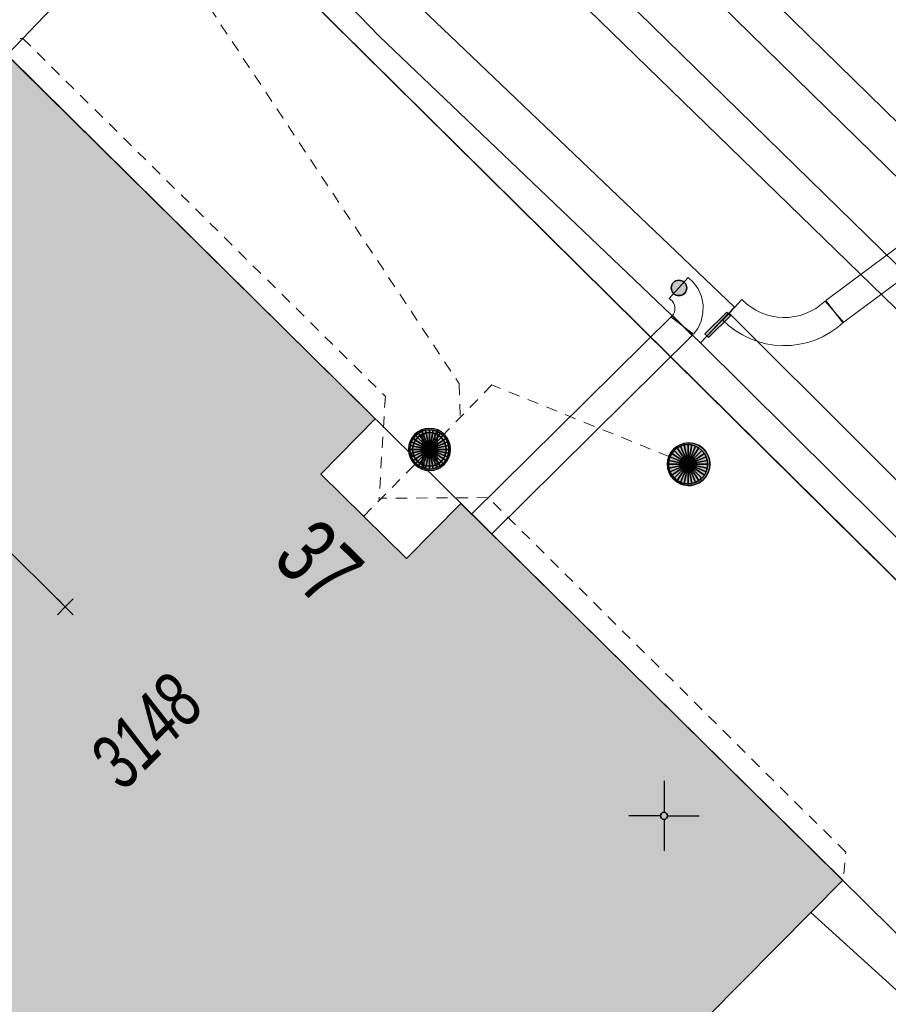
# Model space of a CAD drawing. Header units: metres. Extents: x 2695560 to 2696939, y 1260491 to 1262050.
# Tile 317 of 656: x 2695889 to 2695905, y 1260971 to 1260989. Entities that reach past the tile are written whole.
import ezdxf

# ---------------------------------------------------------------- set-up
doc = ezdxf.new("R2010")
doc.units = ezdxf.units.M
doc.linetypes.add('AUSGEZOGEN', pattern=[0])
doc.linetypes.add('VERDECKT2_S2', pattern=[0.36, 0.2, -0.16])
for name, color, linetype in [('XR$1$AV_Gebäudeflächen (BB)', 7, 'AUSGEZOGEN'), ('XR$1$AV_Haus-Nr.', 7, 'AUSGEZOGEN'), ('XR$1$AV_Koordinatennetzpunkte', 7, 'AUSGEZOGEN'), ('XR$1$AV_Linien (BB)', 7, 'AUSGEZOGEN'), ('XR$1$AV_Versicherung-Nr.', 7, 'AUSGEZOGEN'), ('XR$1$AW_LK_Schachtdeckel', 24, 'AUSGEZOGEN'), ('XR$1$EW_LK_Knoten', 1, 'AUSGEZOGEN'), ('XR$1$Liegenschaftsgrenzen', 7, 'AUSGEZOGEN'), ('XR$1$PFAW', 255, 'AUSGEZOGEN'), ('XR$1$RAEW', 8, 'AUSGEZOGEN'), ('XR$1$RP_Abstandslinie', 7, 'AUSGEZOGEN')]:
    doc.layers.add(name, color=color, linetype=linetype)
for name, color, linetype, lineweight in [('XR$2$ABW-Linie-R-ungenau', 4, 'VERDECKT2_S2', 18), ('XR$2$ABW-LinieFlaeche-R-genau', 4, 'AUSGEZOGEN', 18), ('XR$2$ABW-Punkt', 6, 'AUSGEZOGEN', 18), ('XR$2$ELE-Flaeche-oberirdisch', 1, 'AUSGEZOGEN', 18), ('XR$2$ELE-LinieFlaeche-genau', 1, 'AUSGEZOGEN', 18), ('XR$2$GAS-Linie-genau', 12, 'AUSGEZOGEN', 18), ('XR$2$KOM-Linie-U-genau', 91, 'AUSGEZOGEN', 18), ('XR$2$KOM-Punkt-U', 91, 'AUSGEZOGEN', 18), ('XR$2$WAS-Linie-genau', 5, 'AUSGEZOGEN', 18)]:
    doc.layers.add(name, color=color, linetype=linetype, lineweight=lineweight)
doc.styles.add('ARIAL', font='arial.ttf')

# ---------------------------------------------------------------- blocks, each defined once
blk = doc.blocks.new('COMPLEXOBJECT_1259')
at = {"layer": 'XR$1$Liegenschaftsgrenzen', "color": 7, "linetype": 'AUSGEZOGEN', "transparency": 33554687}
blk.add_line((5884.83, 10991.93), (5871.75, 10978.8), dxfattribs=at)
blk.add_arc((5888.045, 10988.709), 4.551, 45.5894, 134.9477, dxfattribs=at)
blk = doc.blocks.new('BAV2041')
at = {"color": 7, "transparency": 33554687}
for p, q in [((0, 0.5), (0, 0.05)), ((-0.05, 0), (-0.5, 0)), ((0.05, 0), (0.5, 0)), ((0, -0.05), (0, -0.5))]:
    blk.add_line(p, q, dxfattribs=at)
blk.add_circle((0, 0), 0.05, dxfattribs=at)
for start, end in [(90, 270), (270, 90)]:
    blk.add_arc((0, 0), 0.05, start, end, dxfattribs=at)
blk = doc.blocks.new('BAW2088')
at = {"layer": 'XR$1$PFAW', "transparency": 33554687}
blk.add_hatch(color=253, dxfattribs=at).paths.add_polyline_path([(0.51, 0), (0.5, 0.101), (0.47, 0.197), (0.421, 0.286), (0.355, 0.362), (0.275, 0.424), (0.184, 0.469), (0.086, 0.494), (-0.015, 0.499), (-0.115, 0.484), (-0.21, 0.449), (-0.296, 0.395), (-0.369, 0.326), (-0.427, 0.243), (-0.467, 0.15), (-0.487, 0.051), (-0.487, -0.051), (-0.467, -0.15), (-0.427, -0.243), (-0.369, -0.326), (-0.296, -0.395), (-0.21, -0.449), (-0.115, -0.484), (-0.015, -0.499), (0.086, -0.494), (0.184, -0.469), (0.275, -0.424), (0.355, -0.362), (0.421, -0.286), (0.47, -0.197), (0.5, -0.101)])
at = {"transparency": 33554687}
for start, end in [(91.1948, 268.8052), (268.8052, 91.1948)]:
    blk.add_arc((0.01, 0), 0.5, start, end, dxfattribs=at)
at = {"layer": 'XR$1$PFAW', "transparency": 33554687}
blk.add_circle((0.01, 0), 0.5, dxfattribs=at)
blk = doc.blocks.new('BAW2090')
at = {"layer": 'XR$1$PFAW', "lineweight": 25, "transparency": 33554687}
blk.add_hatch(color=7, dxfattribs=at).paths.add_polyline_path([(0.5, 0), (0.49, 0.101), (0.459, 0.197), (0.41, 0.286), (0.344, 0.362), (0.264, 0.424), (0.174, 0.469), (0.076, 0.494), (-0.025, 0.499), (-0.125, 0.484), (-0.22, 0.449), (-0.306, 0.395), (-0.379, 0.326), (-0.437, 0.243), (-0.477, 0.15), (-0.497, 0.051), (-0.497, -0.051), (-0.477, -0.15), (-0.437, -0.243), (-0.379, -0.326), (-0.306, -0.395), (-0.22, -0.449), (-0.125, -0.484), (-0.025, -0.499), (0.076, -0.494), (0.174, -0.469), (0.264, -0.424), (0.344, -0.362), (0.41, -0.286), (0.459, -0.197), (0.49, -0.101)])
at = {"lineweight": 25, "transparency": 33554687}
for p, q in [((-0.177, 0.468), (-0.177, -0.468)), ((0.179, 0.467), (0.177, -0.468))]:
    blk.add_line(p, q, dxfattribs=at)
for start, end in [(90, 180), (0, 90), (180, 270), (270, 0)]:
    blk.add_arc((0, 0), 0.5, start, end, dxfattribs=at)
blk = doc.blocks.new('BEW957')
at = {"layer": 'XR$1$RAEW', "transparency": 33554687}
blk.add_hatch(color=1, dxfattribs=at).paths.add_polyline_path([(-0.5, 0), (-0.497, -0.051), (-0.49, -0.101), (-0.477, -0.15), (-0.459, -0.197), (-0.437, -0.243), (-0.41, -0.286), (-0.379, -0.326), (-0.344, -0.362), (-0.306, -0.395), (-0.264, -0.424), (-0.22, -0.449), (-0.174, -0.469), (-0.125, -0.484), (-0.076, -0.494), (-0.025, -0.499), (0.025, -0.499), (0.076, -0.494), (0.125, -0.484), (0.174, -0.469), (0.22, -0.449), (0.264, -0.424), (0.306, -0.395), (0.344, -0.362), (0.379, -0.326), (0.41, -0.286), (0.437, -0.243), (0.459, -0.197), (0.477, -0.15), (0.49, -0.101), (0.497, -0.051), (0.5, 0), (0.497, 0.051), (0.49, 0.101), (0.477, 0.15), (0.459, 0.197), (0.437, 0.243), (0.41, 0.286), (0.379, 0.326), (0.344, 0.362), (0.306, 0.395), (0.264, 0.424), (0.22, 0.449), (0.174, 0.469), (0.125, 0.484), (0.076, 0.494), (0.025, 0.499), (-0.025, 0.499), (-0.076, 0.494), (-0.125, 0.484), (-0.174, 0.469), (-0.22, 0.449), (-0.264, 0.424), (-0.306, 0.395), (-0.344, 0.362), (-0.379, 0.326), (-0.41, 0.286), (-0.437, 0.243), (-0.459, 0.197), (-0.477, 0.15), (-0.49, 0.101), (-0.497, 0.051)])
at = {"color": 1, "transparency": 33554687}
for start, end in [(90, 180), (180, 270), (0, 90), (270, 0)]:
    blk.add_arc((0, 0), 0.5, start, end, dxfattribs=at)
at = {"layer": 'XR$1$RAEW', "color": 1, "transparency": 33554687}
blk.add_circle((0, 0), 0.5, dxfattribs=at)
blk = doc.blocks.new('BEWG5')
at = {"transparency": 33554687}
blk.add_hatch(color=1, dxfattribs=at).paths.add_polyline_path([(-0.083375, -0.5), (0.083375, -0.5), (0.083375, 0.5), (-0.083375, 0.5)])
at = {"color": 1, "transparency": 33554687}
blk.add_lwpolyline([(-0.083375, -0.5), (0.083375, -0.5), (0.083375, 0.5), (-0.083375, 0.5), (-0.083375, -0.5)], close=True, dxfattribs=at)
blk = doc.blocks.new('KOM-UNBEKANNT-U')
at = {"layer": 'XR$2$KOM-Punkt-U', "linetype": 'AUSGEZOGEN', "lineweight": 20, "transparency": 33554687}
for p, q in [((0, 0, 2500), (-141, 141, 2500)), ((-141, -141, 2500), (0, 0, 2500)), ((0, 0, 2500), (141, 141, 2500)), ((141, -141, 2500), (0, 0, 2500))]:
    blk.add_line(p, q, dxfattribs=at)
blk = doc.blocks.new('ABW-OELABSCHEIDER')
at = {"layer": 'XR$2$ABW-Punkt', "linetype": 'AUSGEZOGEN', "lineweight": 25, "transparency": 33554687}
for p, q in [((-100, 283, 2500), (-100, -283, 2500)), ((100, 283, 2500), (100, -283, 2500))]:
    blk.add_line(p, q, dxfattribs=at)
for points in [[(-212, 212, 2500), (0, 0, 2500), (-249, 167, 2500)], [(-212, 212), (0, 0), (-249, 167)], [(-212, 212, 2500), (-212, 212), (-249, 167), (-249, 167, 2500)], [(-167, 249, 2500), (0, 0, 2500), (-212, 212, 2500)], [(-167, 249), (0, 0), (-212, 212)], [(-167, 249, 2500), (-167, 249), (-212, 212), (-212, 212, 2500)], [(-115, 277, 2500), (0, 0, 2500), (-167, 249, 2500)], [(-115, 277), (0, 0), (-167, 249)], [(-115, 277, 2500), (-115, 277), (-167, 249), (-167, 249, 2500)], [(-59, 294, 2500), (0, 0, 2500), (-115, 277, 2500)], [(-59, 294), (0, 0), (-115, 277)], [(-59, 294, 2500), (-59, 294), (-115, 277), (-115, 277, 2500)], [(0, 300, 2500), (0, 0, 2500), (-59, 294, 2500)], [(0, 300), (0, 0), (-59, 294)], [(0, 300, 2500), (0, 300), (-59, 294), (-59, 294, 2500)], [(59, 294, 2500), (0, 0, 2500), (0, 300, 2500)], [(59, 294), (0, 0), (0, 300)], [(59, 294, 2500), (59, 294), (0, 300), (0, 300, 2500)], [(115, 277, 2500), (0, 0, 2500), (59, 294, 2500)], [(115, 277), (0, 0), (59, 294)], [(167, 249, 2500), (0, 0, 2500), (115, 277, 2500)], [(167, 249), (0, 0), (115, 277)], [(212, 212, 2500), (0, 0, 2500), (167, 249, 2500)], [(212, 212), (0, 0), (167, 249)], [(249, 167, 2500), (0, 0, 2500), (212, 212, 2500)], [(249, 167), (0, 0), (212, 212)], [(115, 277, 2500), (115, 277), (59, 294), (59, 294, 2500)], [(167, 249, 2500), (167, 249), (115, 277), (115, 277, 2500)], [(212, 212, 2500), (212, 212), (167, 249), (167, 249, 2500)], [(249, 167, 2500), (249, 167), (212, 212), (212, 212, 2500)], [(-294, 59, 2500), (0, 0, 2500), (-300, 0, 2500)], [(-294, 59), (0, 0), (-300, 0)], [(-294, 59, 2500), (-294, 59), (-300, 0), (-300, 0, 2500)], [(-277, 115, 2500), (0, 0, 2500), (-294, 59, 2500)], [(-277, 115), (0, 0), (-294, 59)], [(-277, 115, 2500), (-277, 115), (-294, 59), (-294, 59, 2500)], [(-249, 167, 2500), (0, 0, 2500), (-277, 115, 2500)], [(-249, 167), (0, 0), (-277, 115)], [(-249, 167, 2500), (-249, 167), (-277, 115), (-277, 115, 2500)], [(277, 115, 2500), (0, 0, 2500), (249, 167, 2500)], [(277, 115), (0, 0), (249, 167)], [(294, 59, 2500), (0, 0, 2500), (277, 115, 2500)], [(294, 59), (0, 0), (277, 115)], [(300, 0, 2500), (0, 0, 2500), (294, 59, 2500)], [(300, 0), (0, 0), (294, 59)], [(277, 115, 2500), (277, 115), (249, 167), (249, 167, 2500)], [(294, 59, 2500), (294, 59), (277, 115), (277, 115, 2500)], [(300, 0, 2500), (300, 0), (294, 59), (294, 59, 2500)], [(-300, 0, 2500), (0, 0, 2500), (-294, -59, 2500)], [(-300, 0), (0, 0), (-294, -59)], [(-300, 0, 2500), (-300, 0), (-294, -59), (-294, -59, 2500)], [(-294, -59, 2500), (0, 0, 2500), (-277, -115, 2500)], [(-294, -59), (0, 0), (-277, -115)], [(-294, -59, 2500), (-294, -59), (-277, -115), (-277, -115, 2500)], [(-277, -115, 2500), (0, 0, 2500), (-249, -167, 2500)], [(-277, -115), (0, 0), (-249, -167)], [(-277, -115, 2500), (-277, -115), (-249, -167), (-249, -167, 2500)], [(-249, -167, 2500), (0, 0, 2500), (-212, -212, 2500)], [(-249, -167), (0, 0), (-212, -212)], [(-249, -167, 2500), (-249, -167), (-212, -212), (-212, -212, 2500)], [(-212, -212, 2500), (0, 0, 2500), (-167, -249, 2500)], [(-212, -212), (0, 0), (-167, -249)], [(-167, -249, 2500), (0, 0, 2500), (-115, -277, 2500)], [(-167, -249), (0, 0), (-115, -277)], [(-115, -277, 2500), (0, 0, 2500), (-59, -294, 2500)], [(-115, -277), (0, 0), (-59, -294)], [(-59, -294, 2500), (0, 0, 2500), (0, -300, 2500)], [(-59, -294), (0, 0), (0, -300)], [(0, -300, 2500), (0, 0, 2500), (59, -294, 2500)], [(59, -294, 2500), (0, 0, 2500), (115, -277, 2500)], [(115, -277, 2500), (0, 0, 2500), (167, -249, 2500)], [(167, -249, 2500), (0, 0, 2500), (212, -212, 2500)], [(212, -212, 2500), (0, 0, 2500), (249, -167, 2500)], [(249, -167, 2500), (0, 0, 2500), (277, -115, 2500)], [(277, -115, 2500), (0, 0, 2500), (294, -59, 2500)], [(294, -59, 2500), (0, 0, 2500), (300, 0, 2500)], [(0, -300), (0, 0), (59, -294)], [(59, -294), (0, 0), (115, -277)], [(115, -277), (0, 0), (167, -249)], [(167, -249), (0, 0), (212, -212)], [(212, -212), (0, 0), (249, -167)], [(249, -167), (0, 0), (277, -115)], [(277, -115), (0, 0), (294, -59)], [(294, -59), (0, 0), (300, 0)], [(212, -212, 2500), (212, -212), (249, -167), (249, -167, 2500)], [(249, -167, 2500), (249, -167), (277, -115), (277, -115, 2500)], [(277, -115, 2500), (277, -115), (294, -59), (294, -59, 2500)], [(294, -59, 2500), (294, -59), (300, 0), (300, 0, 2500)], [(-212, -212, 2500), (-212, -212), (-167, -249), (-167, -249, 2500)], [(-167, -249, 2500), (-167, -249), (-115, -277), (-115, -277, 2500)], [(-115, -277, 2500), (-115, -277), (-59, -294), (-59, -294, 2500)], [(-59, -294, 2500), (-59, -294), (0, -300), (0, -300, 2500)], [(0, -300, 2500), (0, -300), (59, -294), (59, -294, 2500)], [(59, -294, 2500), (59, -294), (115, -277), (115, -277, 2500)], [(115, -277, 2500), (115, -277), (167, -249), (167, -249, 2500)], [(167, -249, 2500), (167, -249), (212, -212), (212, -212, 2500)]]:
    blk.add_3dface(points, dxfattribs=at)
blk = doc.blocks.new('ABW-SCHLAMMSAMMLER_RUND')
at = {"layer": 'XR$2$ABW-Punkt', "linetype": 'AUSGEZOGEN', "lineweight": 13, "transparency": 33554687}
for p, q in [((-70, 75, 2500), (70, 75, 2500)), ((-70, -75, 2500), (70, -75, 2500))]:
    blk.add_line(p, q, dxfattribs=at)
blk.add_polyline3d([(90, 0, 2500), (0, 0, 2500), (-90, 0, 2500)], dxfattribs=at)
at = {"layer": 'XR$2$ABW-Punkt', "linetype": 'AUSGEZOGEN', "lineweight": 25, "transparency": 33554687}
for points in [[(-147, 29, 2500), (0, 0, 2500), (-150, 0, 2500)], [(-147, 29), (0, 0), (-150, 0)], [(-147, 29, 2500), (-147, 29), (-150, 0), (-150, 0, 2500)], [(-150, 0, 2500), (0, 0, 2500), (-147, -29, 2500)], [(-150, 0), (0, 0), (-147, -29)], [(-139, 57, 2500), (0, 0, 2500), (-147, 29, 2500)], [(-139, 57), (0, 0), (-147, 29)], [(-139, 57, 2500), (-139, 57), (-147, 29), (-147, 29, 2500)], [(-147, -29, 2500), (0, 0, 2500), (-139, -57, 2500)], [(-147, -29), (0, 0), (-139, -57)], [(-125, 83, 2500), (0, 0, 2500), (-139, 57, 2500)], [(-125, 83), (0, 0), (-139, 57)], [(-125, 83, 2500), (-125, 83), (-139, 57), (-139, 57, 2500)], [(-139, -57, 2500), (0, 0, 2500), (-125, -83, 2500)], [(-139, -57), (0, 0), (-125, -83)], [(-106, 106, 2500), (0, 0, 2500), (-125, 83, 2500)], [(-106, 106), (0, 0), (-125, 83)], [(-106, 106, 2500), (-106, 106), (-125, 83), (-125, 83, 2500)], [(-125, -83, 2500), (0, 0, 2500), (-106, -106, 2500)], [(-125, -83), (0, 0), (-106, -106)], [(-83, 125, 2500), (0, 0, 2500), (-106, 106, 2500)], [(-83, 125), (0, 0), (-106, 106)], [(-83, 125, 2500), (-83, 125), (-106, 106), (-106, 106, 2500)], [(-106, -106, 2500), (0, 0, 2500), (-83, -125, 2500)], [(-106, -106), (0, 0), (-83, -125)], [(-57, 139, 2500), (0, 0, 2500), (-83, 125, 2500)], [(-57, 139), (0, 0), (-83, 125)], [(-57, 139, 2500), (-57, 139), (-83, 125), (-83, 125, 2500)], [(-83, -125, 2500), (0, 0, 2500), (-57, -139, 2500)], [(-83, -125), (0, 0), (-57, -139)], [(-29, 147, 2500), (0, 0, 2500), (-57, 139, 2500)], [(-29, 147), (0, 0), (-57, 139)], [(-29, 147, 2500), (-29, 147), (-57, 139), (-57, 139, 2500)], [(-57, -139, 2500), (0, 0, 2500), (-29, -147, 2500)], [(-57, -139), (0, 0), (-29, -147)], [(0, 150, 2500), (0, 0, 2500), (-29, 147, 2500)], [(0, 150), (0, 0), (-29, 147)], [(0, 150, 2500), (0, 150), (-29, 147), (-29, 147, 2500)], [(-29, -147, 2500), (0, 0, 2500), (0, -150, 2500)], [(-29, -147), (0, 0), (0, -150)], [(29, 147, 2500), (0, 0, 2500), (0, 150, 2500)], [(29, 147), (0, 0), (0, 150)], [(29, 147, 2500), (29, 147), (0, 150), (0, 150, 2500)], [(57, 139, 2500), (0, 0, 2500), (29, 147, 2500)], [(57, 139), (0, 0), (29, 147)], [(83, 125, 2500), (0, 0, 2500), (57, 139, 2500)], [(83, 125), (0, 0), (57, 139)], [(106, 106, 2500), (0, 0, 2500), (83, 125, 2500)], [(106, 106), (0, 0), (83, 125)], [(125, 83, 2500), (0, 0, 2500), (106, 106, 2500)], [(125, 83), (0, 0), (106, 106)], [(139, 57, 2500), (0, 0, 2500), (125, 83, 2500)], [(139, 57), (0, 0), (125, 83)], [(147, 29, 2500), (0, 0, 2500), (139, 57, 2500)], [(147, 29), (0, 0), (139, 57)], [(150, 0, 2500), (0, 0, 2500), (147, 29, 2500)], [(150, 0), (0, 0), (147, 29)], [(0, -150, 2500), (0, 0, 2500), (29, -147, 2500)], [(29, -147, 2500), (0, 0, 2500), (57, -139, 2500)], [(57, -139, 2500), (0, 0, 2500), (83, -125, 2500)], [(83, -125, 2500), (0, 0, 2500), (106, -106, 2500)], [(106, -106, 2500), (0, 0, 2500), (125, -83, 2500)], [(125, -83, 2500), (0, 0, 2500), (139, -57, 2500)], [(139, -57, 2500), (0, 0, 2500), (147, -29, 2500)], [(147, -29, 2500), (0, 0, 2500), (150, 0, 2500)], [(0, -150), (0, 0), (29, -147)], [(29, -147), (0, 0), (57, -139)], [(57, -139), (0, 0), (83, -125)], [(83, -125), (0, 0), (106, -106)], [(106, -106), (0, 0), (125, -83)], [(125, -83), (0, 0), (139, -57)], [(139, -57), (0, 0), (147, -29)], [(147, -29), (0, 0), (150, 0)], [(57, 139, 2500), (57, 139), (29, 147), (29, 147, 2500)], [(83, 125, 2500), (83, 125), (57, 139), (57, 139, 2500)], [(106, 106, 2500), (106, 106), (83, 125), (83, 125, 2500)], [(125, 83, 2500), (125, 83), (106, 106), (106, 106, 2500)], [(139, 57, 2500), (139, 57), (125, 83), (125, 83, 2500)], [(147, 29, 2500), (147, 29), (139, 57), (139, 57, 2500)], [(150, 0, 2500), (150, 0), (147, 29), (147, 29, 2500)], [(-150, 0, 2500), (-150, 0), (-147, -29), (-147, -29, 2500)], [(-147, -29, 2500), (-147, -29), (-139, -57), (-139, -57, 2500)], [(-139, -57, 2500), (-139, -57), (-125, -83), (-125, -83, 2500)], [(-125, -83, 2500), (-125, -83), (-106, -106), (-106, -106, 2500)], [(-106, -106, 2500), (-106, -106), (-83, -125), (-83, -125, 2500)], [(-83, -125, 2500), (-83, -125), (-57, -139), (-57, -139, 2500)], [(-57, -139, 2500), (-57, -139), (-29, -147), (-29, -147, 2500)], [(-29, -147, 2500), (-29, -147), (0, -150), (0, -150, 2500)], [(0, -150, 2500), (0, -150), (29, -147), (29, -147, 2500)], [(29, -147, 2500), (29, -147), (57, -139), (57, -139, 2500)], [(57, -139, 2500), (57, -139), (83, -125), (83, -125, 2500)], [(83, -125, 2500), (83, -125), (106, -106), (106, -106, 2500)], [(106, -106, 2500), (106, -106), (125, -83), (125, -83, 2500)], [(125, -83, 2500), (125, -83), (139, -57), (139, -57, 2500)], [(139, -57, 2500), (139, -57), (147, -29), (147, -29, 2500)], [(147, -29, 2500), (147, -29), (150, 0), (150, 0, 2500)]]:
    blk.add_3dface(points, dxfattribs=at)
blk = doc.blocks.new('ABW-DECKEL')
at = {"layer": 'XR$2$ABW-Punkt', "linetype": 'AUSGEZOGEN', "lineweight": 25, "transparency": 33554687}
for points in [[(-291, 194, 2500), (0, 0, 2500), (-323, 134, 2500)], [(-291, 194), (0, 0), (-323, 134)], [(-291, 194, 2500), (-291, 194), (-323, 134), (-323, 134, 2500)], [(-247, 247, 2500), (0, 0, 2500), (-291, 194, 2500)], [(-247, 247), (0, 0), (-291, 194)], [(-247, 247, 2500), (-247, 247), (-291, 194), (-291, 194, 2500)], [(-194, 291, 2500), (0, 0, 2500), (-247, 247, 2500)], [(-194, 291), (0, 0), (-247, 247)], [(-194, 291, 2500), (-194, 291), (-247, 247), (-247, 247, 2500)], [(-134, 323, 2500), (0, 0, 2500), (-194, 291, 2500)], [(-134, 323), (0, 0), (-194, 291)], [(-134, 323, 2500), (-134, 323), (-194, 291), (-194, 291, 2500)], [(-68, 343, 2500), (0, 0, 2500), (-134, 323, 2500)], [(-68, 343), (0, 0), (-134, 323)], [(-68, 343, 2500), (-68, 343), (-134, 323), (-134, 323, 2500)], [(0, 350, 2500), (0, 0, 2500), (-68, 343, 2500)], [(0, 350), (0, 0), (-68, 343)], [(0, 350, 2500), (0, 350), (-68, 343), (-68, 343, 2500)], [(68, 343, 2500), (0, 0, 2500), (0, 350, 2500)], [(68, 343), (0, 0), (0, 350)], [(68, 343, 2500), (68, 343), (0, 350), (0, 350, 2500)], [(134, 323, 2500), (0, 0, 2500), (68, 343, 2500)], [(134, 323), (0, 0), (68, 343)], [(194, 291, 2500), (0, 0, 2500), (134, 323, 2500)], [(194, 291), (0, 0), (134, 323)], [(247, 247, 2500), (0, 0, 2500), (194, 291, 2500)], [(247, 247), (0, 0), (194, 291)], [(291, 194, 2500), (0, 0, 2500), (247, 247, 2500)], [(291, 194), (0, 0), (247, 247)], [(323, 134, 2500), (0, 0, 2500), (291, 194, 2500)], [(323, 134), (0, 0), (291, 194)], [(134, 323, 2500), (134, 323), (68, 343), (68, 343, 2500)], [(194, 291, 2500), (194, 291), (134, 323), (134, 323, 2500)], [(247, 247, 2500), (247, 247), (194, 291), (194, 291, 2500)], [(291, 194, 2500), (291, 194), (247, 247), (247, 247, 2500)], [(323, 134, 2500), (323, 134), (291, 194), (291, 194, 2500)], [(-343, 68, 2500), (0, 0, 2500), (-350, 0, 2500)], [(-343, 68), (0, 0), (-350, 0)], [(-343, 68, 2500), (-343, 68), (-350, 0), (-350, 0, 2500)], [(-350, 0, 2500), (0, 0, 2500), (-343, -68, 2500)], [(-350, 0), (0, 0), (-343, -68)], [(-323, 134, 2500), (0, 0, 2500), (-343, 68, 2500)], [(-323, 134), (0, 0), (-343, 68)], [(-323, 134, 2500), (-323, 134), (-343, 68), (-343, 68, 2500)], [(-343, -68, 2500), (0, 0, 2500), (-323, -134, 2500)], [(-343, -68), (0, 0), (-323, -134)], [(-323, -134, 2500), (0, 0, 2500), (-291, -194, 2500)], [(-323, -134), (0, 0), (-291, -194)], [(-291, -194, 2500), (0, 0, 2500), (-247, -247, 2500)], [(-291, -194), (0, 0), (-247, -247)], [(-247, -247, 2500), (0, 0, 2500), (-194, -291, 2500)], [(-247, -247), (0, 0), (-194, -291)], [(-194, -291, 2500), (0, 0, 2500), (-134, -323, 2500)], [(-194, -291), (0, 0), (-134, -323)], [(-134, -323, 2500), (0, 0, 2500), (-68, -343, 2500)], [(-134, -323), (0, 0), (-68, -343)], [(-68, -343, 2500), (0, 0, 2500), (0, -350, 2500)], [(-68, -343), (0, 0), (0, -350)], [(343, 68, 2500), (0, 0, 2500), (323, 134, 2500)], [(343, 68), (0, 0), (323, 134)], [(350, 0, 2500), (0, 0, 2500), (343, 68, 2500)], [(350, 0), (0, 0), (343, 68)], [(0, -350, 2500), (0, 0, 2500), (68, -343, 2500)], [(68, -343, 2500), (0, 0, 2500), (134, -323, 2500)], [(134, -323, 2500), (0, 0, 2500), (194, -291, 2500)], [(194, -291, 2500), (0, 0, 2500), (247, -247, 2500)], [(247, -247, 2500), (0, 0, 2500), (291, -194, 2500)], [(291, -194, 2500), (0, 0, 2500), (323, -134, 2500)], [(323, -134, 2500), (0, 0, 2500), (343, -68, 2500)], [(343, -68, 2500), (0, 0, 2500), (350, 0, 2500)], [(0, -350), (0, 0), (68, -343)], [(68, -343), (0, 0), (134, -323)], [(134, -323), (0, 0), (194, -291)], [(194, -291), (0, 0), (247, -247)], [(247, -247), (0, 0), (291, -194)], [(291, -194), (0, 0), (323, -134)], [(323, -134), (0, 0), (343, -68)], [(343, -68), (0, 0), (350, 0)], [(343, 68, 2500), (343, 68), (323, 134), (323, 134, 2500)], [(350, 0, 2500), (350, 0), (343, 68), (343, 68, 2500)], [(-350, 0, 2500), (-350, 0), (-343, -68), (-343, -68, 2500)], [(-343, -68, 2500), (-343, -68), (-323, -134), (-323, -134, 2500)], [(-323, -134, 2500), (-323, -134), (-291, -194), (-291, -194, 2500)], [(291, -194, 2500), (291, -194), (323, -134), (323, -134, 2500)], [(323, -134, 2500), (323, -134), (343, -68), (343, -68, 2500)], [(343, -68, 2500), (343, -68), (350, 0), (350, 0, 2500)], [(-291, -194, 2500), (-291, -194), (-247, -247), (-247, -247, 2500)], [(-247, -247, 2500), (-247, -247), (-194, -291), (-194, -291, 2500)], [(-194, -291, 2500), (-194, -291), (-134, -323), (-134, -323, 2500)], [(-134, -323, 2500), (-134, -323), (-68, -343), (-68, -343, 2500)], [(-68, -343, 2500), (-68, -343), (0, -350), (0, -350, 2500)], [(0, -350, 2500), (0, -350), (68, -343), (68, -343, 2500)], [(68, -343, 2500), (68, -343), (134, -323), (134, -323, 2500)], [(134, -323, 2500), (134, -323), (194, -291), (194, -291, 2500)], [(194, -291, 2500), (194, -291), (247, -247), (247, -247, 2500)], [(247, -247, 2500), (247, -247), (291, -194), (291, -194, 2500)]]:
    blk.add_3dface(points, dxfattribs=at)

msp = doc.modelspace()

# ---------------------------------------------------------------- hatches: boundary and pattern name
at = {"layer": 'XR$1$AV_Gebäudeflächen (BB)', "true_color": 0xd2d2d2, "transparency": 33554687}
msp.add_hatch(color=254, dxfattribs=at).paths.add_polyline_path([(2695889.022, 1260988.6), (2695880.652, 1260980.146), (2695879.909, 1260979.395), (2695880.15, 1260979.157), (2695880.363, 1260979.373), (2695881.235, 1260980.254), (2695884.683, 1260976.844), (2695883.811, 1260975.962), (2695883.589, 1260975.737), (2695883.852, 1260975.477), (2695884.098, 1260975.727), (2695886.437, 1260973.413), (2695886.192, 1260973.165), (2695886.447, 1260972.912), (2695886.68, 1260973.147), (2695888.706, 1260971.142), (2695888.503, 1260970.937), (2695888.751, 1260970.691), (2695888.991, 1260970.933), (2695891.33, 1260968.619), (2695891.091, 1260968.378), (2695891.347, 1260968.125), (2695891.561, 1260968.341), (2695892.412, 1260969.201), (2695895.867, 1260965.783), (2695895.016, 1260964.923), (2695894.779, 1260964.684), (2695895.021, 1260964.445), (2695903.582, 1260973.087), (2695904.152, 1260973.663), (2695897.351, 1260980.372), (2695896.382, 1260979.39), (2695894.856, 1260980.894), (2695895.825, 1260981.877), (2695889.272, 1260988.353)])

# ---------------------------------------------------------------- linework, layer by layer
at = {"layer": 'XR$1$AV_Linien (BB)', "color": 7, "linetype": 'AUSGEZOGEN', "transparency": 33554687}
msp.add_line((2695907.587, 1260969.465), (2695903.582, 1260973.087), dxfattribs=at)
for points in [[(2695892.2, 1260991.77), (2695891.545, 1260990.733), (2695889.272, 1260988.353)], [(2695915.271, 1260968.972), (2695911.13, 1260973.05), (2695892.2, 1260991.77)], [(2695889.272, 1260988.353), (2695895.825, 1260981.877), (2695894.856, 1260980.894), (2695896.382, 1260979.39), (2695897.351, 1260980.372), (2695904.152, 1260973.663), (2695903.582, 1260973.087)], [(2695903.582, 1260973.087), (2695895.021, 1260964.445), (2695894.779, 1260964.684), (2695895.016, 1260964.923), (2695895.867, 1260965.783), (2695892.412, 1260969.201), (2695891.561, 1260968.341), (2695891.347, 1260968.125), (2695891.091, 1260968.378), (2695891.33, 1260968.619), (2695888.991, 1260970.933)]]:
    msp.add_lwpolyline(points, dxfattribs=at)
at = {"layer": 'XR$1$Liegenschaftsgrenzen', "color": 7, "linetype": 'AUSGEZOGEN', "transparency": 33554687}
msp.add_line((2695911.13, 1260973.05), (2695892.2, 1260991.77), dxfattribs=at)
at = {"layer": 'XR$1$RP_Abstandslinie', "color": 7, "linetype": 'AUSGEZOGEN', "transparency": 33554687}
msp.add_lwpolyline([(2695843.48, 1260942.78), (2695890.27, 1260897.18), (2695911.05, 1260921.43), (2695932.14, 1260946.05), (2695910.22, 1260967.67), (2695889.01, 1260988.6)], dxfattribs=at)
at = {"layer": 'XR$2$ABW-Linie-R-ungenau', "linetype": 'VERDECKT2_S2', "transparency": 33554687}
msp.add_line((2695895.622, 1260980.141), (2695896.791, 1260981.331), dxfattribs=at)
for points in [[(2695892.084, 1260990.391), (2695897.324, 1260982.497), (2695897.338, 1260981.919)], [(2695889.142, 1260988.647), (2695889.549, 1260988.647), (2695896.007, 1260982.276), (2695895.894, 1260980.428)], [(2695901.398, 1260981.068), (2695897.905, 1260982.48), (2695896.869, 1260981.418)], [(2695904.174, 1260973.775), (2695904.206, 1260974.165), (2695897.836, 1260980.474), (2695895.918, 1260980.462)]]:
    msp.add_lwpolyline(points, dxfattribs=at)
at = {"layer": 'XR$2$ABW-LinieFlaeche-R-genau', "linetype": 'AUSGEZOGEN', "transparency": 33554687}
msp.add_lwpolyline([(2695939.077, 1260952.99), (2695890.315, 1261000.656), (2695890.805, 1261001.156), (2695939.567, 1260953.49), (2695939.077, 1260952.99)], close=True, dxfattribs=at)
at = {"layer": 'XR$2$ELE-Flaeche-oberirdisch', "transparency": 33554687}
for points in [[(2695902.226, 1260983.865), (2695896.515, 1260989.312), (2695894.073, 1260991.844), (2695893.44, 1260991.233), (2695895.895, 1260988.688), (2695901.618, 1260983.229), (2695902.226, 1260983.865)], [(2695943.891, 1260942.823), (2695933.136, 1260953.137), (2695925.395, 1260960.777), (2695917.244, 1260968.824), (2695911.674, 1260974.242), (2695902.123, 1260983.76), (2695901.618, 1260983.229), (2695911.182, 1260973.744), (2695916.754, 1260968.324), (2695924.903, 1260960.279), (2695932.648, 1260952.635), (2695943.444, 1260942.281), (2695943.891, 1260942.823)]]:
    msp.add_lwpolyline(points, close=True, dxfattribs=at)
at = {"layer": 'XR$2$ELE-LinieFlaeche-genau', "linetype": 'AUSGEZOGEN', "transparency": 33554687}
for points in [[(2695903.854, 1260983.985), (2695905.711, 1260985.362), (2695910.702, 1260989.706), (2695911.03, 1260989.328), (2695906.025, 1260984.972), (2695904.152, 1260983.583), (2695903.854, 1260983.985)], [(2695901.097, 1260983.685), (2695901.138, 1260983.739), (2695901.155, 1260983.777), (2695901.164, 1260983.819), (2695901.165, 1260983.86), (2695901.156, 1260983.901), (2695901.139, 1260983.94), (2695901.115, 1260983.974), (2695901.064, 1260984.02), (2695901.402, 1260984.39), (2695901.491, 1260984.308), (2695901.577, 1260984.188), (2695901.636, 1260984.053), (2695901.665, 1260983.908), (2695901.664, 1260983.761), (2695901.631, 1260983.617), (2695901.57, 1260983.483), (2695901.497, 1260983.385), (2695901.097, 1260983.685)], [(2695902.355, 1260984), (2695902.439, 1260983.922), (2695902.52, 1260983.861), (2695902.606, 1260983.809), (2695902.698, 1260983.764), (2695902.793, 1260983.729), (2695902.892, 1260983.703), (2695902.992, 1260983.686), (2695903.092, 1260983.679), (2695903.194, 1260983.682), (2695903.295, 1260983.695), (2695903.393, 1260983.718), (2695903.489, 1260983.75), (2695903.583, 1260983.792), (2695903.672, 1260983.842), (2695903.754, 1260983.9), (2695903.84, 1260983.973), (2695904.166, 1260983.595), (2695904.062, 1260983.504), (2695903.938, 1260983.418), (2695903.807, 1260983.344), (2695903.671, 1260983.284), (2695903.529, 1260983.236), (2695903.383, 1260983.203), (2695903.234, 1260983.184), (2695903.084, 1260983.179), (2695902.934, 1260983.188), (2695902.786, 1260983.213), (2695902.641, 1260983.251), (2695902.5, 1260983.304), (2695902.366, 1260983.369), (2695902.238, 1260983.447), (2695902.119, 1260983.538), (2695902.017, 1260983.63), (2695902.355, 1260984)], [(2695897.549, 1260980.185), (2695901.121, 1260983.713), (2695901.473, 1260983.357), (2695897.901, 1260979.829), (2695897.549, 1260980.185)]]:
    msp.add_lwpolyline(points, close=True, dxfattribs=at)
at = {"layer": 'XR$2$GAS-Linie-genau', "linetype": 'AUSGEZOGEN', "transparency": 33554687}
msp.add_line((2695890.408, 1260998.989), (2695906.707, 1260983.059), dxfattribs=at)
at = {"layer": 'XR$2$KOM-Linie-U-genau', "linetype": 'AUSGEZOGEN', "transparency": 33554687}
msp.add_line((2695884.622, 1260984.158), (2695890.307, 1260978.529), dxfattribs=at)
at = {"layer": 'XR$2$WAS-Linie-genau', "linetype": 'AUSGEZOGEN', "transparency": 33554687}
msp.add_line((2695905.297, 1260983.649), (2695890.158, 1260998.359), dxfattribs=at)

# ---------------------------------------------------------------- block references
at = {"layer": 'XR$1$AV_Koordinatennetzpunkte', "color": 7, "linetype": 'AUSGEZOGEN', "lineweight": -3, "transparency": 33554687, "xscale": 1.25, "yscale": 1.25}
msp.add_blockref('BAV2041', (2695900.97, 1260974.81), dxfattribs=at)
at = {"layer": 'XR$1$AW_LK_Schachtdeckel', "color": 24, "linetype": 'AUSGEZOGEN', "lineweight": -3, "transparency": 33554687}
for name, p, xscale, yscale in [('BAW2090', (2695896.794, 1260981.332), 0.7499999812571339, 0.7499999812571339), ('BAW2088', (2695901.401, 1260981.069), 0.7578193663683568, 0.7578193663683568)]:
    msp.add_blockref(name, p, dxfattribs=dict(at, xscale=xscale, yscale=yscale))
at = {"layer": 'XR$1$EW_LK_Knoten', "color": 1, "linetype": 'AUSGEZOGEN', "lineweight": -3, "transparency": 33554687, "xscale": 0.2749999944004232, "yscale": 0.2749999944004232}
msp.add_blockref('BEW957', (2695901.236, 1260984.206), dxfattribs=at)
at = {"layer": 'XR$1$EW_LK_Knoten', "color": 1, "linetype": 'AUSGEZOGEN', "lineweight": -3, "transparency": 33554687, "xscale": 0.5499999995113, "yscale": 0.5499999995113, "rotation": 314.856}
msp.add_blockref('BEWG5', (2695901.925, 1260983.548), dxfattribs=at)
at = {"layer": 'XR$1$Liegenschaftsgrenzen', "color": 7, "linetype": 'AUSGEZOGEN', "lineweight": -3, "transparency": 33554687}
msp.add_blockref('COMPLEXOBJECT_1259', (2690000.97, 1249999.81), dxfattribs=at)
at = {"layer": 'XR$2$ABW-Punkt', "color": 6, "linetype": 'AUSGEZOGEN', "lineweight": 18, "transparency": 33554687, "xscale": 0.001, "yscale": 0.001, "zscale": 0.001, "rotation": 360}
for name, p in [('ABW-DECKEL', (2695896.791, 1260981.331)), ('ABW-OELABSCHEIDER', (2695896.791, 1260981.331)), ('ABW-DECKEL', (2695901.398, 1260981.068)), ('ABW-SCHLAMMSAMMLER_RUND', (2695901.398, 1260981.068))]:
    msp.add_blockref(name, p, dxfattribs=at)
at = {"layer": 'XR$2$KOM-Punkt-U', "color": 91, "linetype": 'AUSGEZOGEN', "lineweight": 18, "transparency": 33554687, "xscale": 0.001, "yscale": 0.001, "zscale": 0.001}
msp.add_blockref('KOM-UNBEKANNT-U', (2695890.307, 1260978.529), dxfattribs=at)

# ---------------------------------------------------------------- texts
at = {"layer": 'XR$1$AV_Haus-Nr.', "color": 7, "transparency": 33554687, "insert": (2695895.237, 1260979.728), "char_height": 1.1621, "width": 1.68109, "attachment_point": 2, "rotation": 315.3906, "style": 'ARIAL'}
msp.add_mtext('\\W0.70;37', dxfattribs=at)
at = {"layer": 'XR$1$AV_Versicherung-Nr.', "color": 7, "transparency": 33554687, "insert": (2695891.743, 1260976.312), "char_height": 0.96842, "width": 2.45636, "attachment_point": 5, "rotation": 45.2718, "style": 'ARIAL'}
msp.add_mtext('\\A1;{\\fArial|i1|b0;\\H0.968418;\\W0.700000;\\C7;3148}\\P', dxfattribs=at)

doc.saveas('drawing.dxf')
